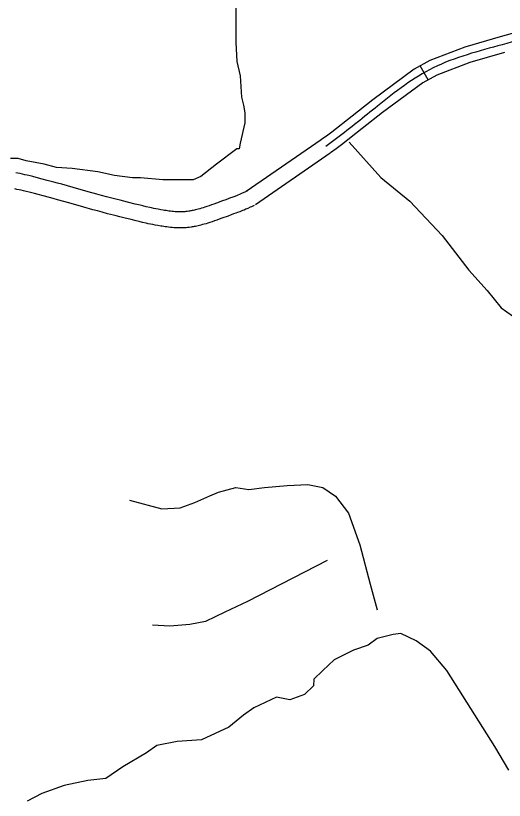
# Model space of a CAD drawing. Extents: x 3146026 to 3183936, y 897894 to 923344.
# Drawn here: x 3155805 to 3156715, y 918701 to 920164 of the extents above; entities that cross this region are included whole.
import ezdxf

# ---------------------------------------------------------------- set-up
doc = ezdxf.new("R2010")
doc.units = 0
for name, color, linetype in [('V-ROAD-CNTR', 7, 'Continuous'), ('V-SITE-VEGE', 7, 'Continuous'), ('V-TOPO-SHOR', 7, 'Continuous')]:
    doc.layers.add(name, color=color, linetype=linetype)

msp = doc.modelspace()

# ---------------------------------------------------------------- linework, layer by layer
at = {"layer": 'V-ROAD-CNTR'}
msp.add_line((3156572.9, 920044.4), (3156558.3, 920070.6), dxfattribs=at)
for points in [[(3156740.6, 920134.1), (3156706.9, 920124.4), (3156641.1, 920105.6), (3156576.2, 920080.5), (3156546.7, 920064.2), (3156469.6, 920007.4), (3156431.4, 919977), (3156393.3, 919947.2), (3156383.4, 919939.7), (3156373.2, 919932.3)], [(3156715.2, 920095.6), (3156650.7, 920077.1), (3156588.9, 920053.3), (3156563, 920038.9), (3156487.8, 919983.5), (3156450, 919953.5), (3156411.6, 919923.4), (3156401.3, 919915.7), (3156391.1, 919908.1)], [(3156373.6, 919932.5), (3156234.1, 919836.1)], [(3156390.7, 919907.9), (3156251.1, 919811.4)], [(3156236.1, 919837.3), (3156233.6, 919836.1), (3156231.4, 919835), (3156229.3, 919834.1), (3156225.2, 919832.3), (3156221.7, 919830.8), (3156218.6, 919829.5), (3156215.9, 919828.4), (3156211, 919826.5), (3156207.3, 919825.1), (3156204.5, 919824.1), (3156200.2, 919822.5), (3156195.8, 919820.9), (3156189.8, 919818.7), (3156178.4, 919814.5), (3156173.5, 919812.8), (3156169, 919811.1), (3156164.7, 919809.6), (3156160.8, 919808.3), (3156157.1, 919807.1), (3156153.7, 919806), (3156150.5, 919805), (3156147.5, 919804.1), (3156144.7, 919803.3), (3156142.1, 919802.6), (3156139.7, 919802), (3156137.5, 919801.5), (3156135.4, 919801), (3156133.4, 919800.6), (3156131.6, 919800.3), (3156129.9, 919800), (3156128.3, 919799.7), (3156126.8, 919799.5), (3156124, 919799.1), (3156121.6, 919798.8), (3156119.5, 919798.6), (3156117.6, 919798.4), (3156116, 919798.3), (3156114.7, 919798.3), (3156112.2, 919798.2), (3156110.4, 919798.2), (3156109.1, 919798.2), (3156107, 919798.3), (3156105, 919798.4), (3156101.8, 919798.6), (3156098.8, 919798.9), (3156095.8, 919799.2), (3156092.8, 919799.5), (3156090, 919799.8), (3156087.3, 919800.2), (3156084.6, 919800.6), (3156082, 919801), (3156079.5, 919801.3), (3156074.6, 919802.2), (3156070, 919803), (3156065.6, 919803.8), (3156061.6, 919804.7), (3156057.7, 919805.5), (3156054.2, 919806.3), (3156047.4, 919807.8), (3156041.4, 919809.2), (3156036.2, 919810.5), (3156027, 919812.8), (3156013.1, 919816.3), (3156006.2, 919818.1), (3155999.2, 919819.8), (3155993.8, 919821.2), (3155983.3, 919823.9), (3155973.6, 919826.5), (3155964.4, 919828.9), (3155955.8, 919831.3), (3155939.8, 919835.7), (3155911.6, 919843.7), (3155890.5, 919849.6), (3155882.5, 919851.8), (3155875.5, 919853.7), (3155863.2, 919857), (3155854, 919859.5), (3155847.1, 919861.3), (3155836.6, 919863.9), (3155831.4, 919865.2), (3155826.1, 919866.5), (3155821.5, 919867.6), (3155817.1, 919868.6), (3155812.8, 919869.5), (3155808.6, 919870.4), (3155804.6, 919871.1)], [(3156249.1, 919810.2), (3156246.4, 919809), (3156243.9, 919807.8), (3156241.5, 919806.7), (3156237.2, 919804.8), (3156233.3, 919803.1), (3156229.9, 919801.7), (3156226.9, 919800.5), (3156221.8, 919798.5), (3156217.8, 919797), (3156214.9, 919795.9), (3156210.5, 919794.3), (3156206, 919792.7), (3156200.1, 919790.5), (3156188.8, 919786.4), (3156183.8, 919784.6), (3156179, 919782.9), (3156174.6, 919781.3), (3156170.4, 919779.8), (3156166.4, 919778.5), (3156162.6, 919777.3), (3156159.1, 919776.2), (3156155.7, 919775.3), (3156152.6, 919774.4), (3156149.6, 919773.6), (3156146.8, 919772.9), (3156144.2, 919772.3), (3156141.7, 919771.7), (3156139.3, 919771.2), (3156137.1, 919770.8), (3156135.1, 919770.4), (3156133.1, 919770.1), (3156131.2, 919769.8), (3156127.8, 919769.3), (3156124.8, 919768.9), (3156122.1, 919768.7), (3156119.8, 919768.5), (3156117.7, 919768.4), (3156115.8, 919768.3), (3156112.7, 919768.2), (3156110.3, 919768.2), (3156108.5, 919768.2), (3156105.8, 919768.3), (3156103.1, 919768.4), (3156099.5, 919768.7), (3156096, 919769), (3156092.6, 919769.3), (3156089.4, 919769.7), (3156086.3, 919770.1), (3156083.2, 919770.5), (3156080.3, 919770.9), (3156077.5, 919771.3), (3156074.7, 919771.7), (3156069.4, 919772.6), (3156064.5, 919773.5), (3156059.8, 919774.4), (3156055.5, 919775.3), (3156051.4, 919776.1), (3156047.6, 919777), (3156040.6, 919778.6), (3156034.4, 919780), (3156029, 919781.3), (3156019.7, 919783.7), (3156005.8, 919787.2), (3155998.8, 919789), (3155991.9, 919790.7), (3155986.4, 919792.1), (3155975.8, 919794.8), (3155965.8, 919797.5), (3155956.6, 919800), (3155947.9, 919802.3), (3155931.7, 919806.8), (3155903.5, 919814.8), (3155882.4, 919820.7), (3155874.5, 919822.9), (3155867.6, 919824.8), (3155855.5, 919828.1), (3155846.4, 919830.5), (3155839.6, 919832.2), (3155829.3, 919834.8), (3155824.2, 919836.1), (3155819.1, 919837.4), (3155814.8, 919838.4), (3155810.7, 919839.3), (3155806.7, 919840.1), (3155802.8, 919840.9)]]:
    msp.add_lwpolyline(points, dxfattribs=at)
msp.add_spline([(3158620.4, 921539), (3158462.4, 921492.4), (3158287.8, 921432.6), (3158056.5, 921342.3), (3157895.1, 921273.2), (3157698.1, 921185.1), (3157525.4, 921073.4), (3157434.3, 920962.9), (3157356.9, 920715.7), (3157414, 920485.5), (3157405.3, 920308.3), (3157383.4, 920271.1), (3157334.7, 920251.1), (3157306.1, 920243.1), (3157140, 920207.4), (3156969, 920172.3), (3156866.6, 920148.6), (3156778.3, 920128.4), (3156711, 920110), (3156582.5, 920066.9), (3156478.7, 919995.5), (3156402.5, 919935.3), (3156382.2, 919920.2)], degree=3, dxfattribs=at)
at = {"layer": 'V-SITE-VEGE'}
msp.add_lwpolyline([(3156214.8, 920179.1), (3156214.7, 920114.3), (3156216.7, 920078.8), (3156222.9, 920051.7), (3156224.9, 920012), (3156229.1, 919997.4), (3156231.1, 919982.8), (3156231.1, 919964), (3156222.7, 919926.4), (3156220.6, 919916), (3156216.4, 919916), (3156178.8, 919886.9), (3156149.5, 919863.9), (3156134.9, 919857.7), (3156078.6, 919857.8), (3156036.8, 919862), (3156022.2, 919862), (3155988.8, 919866.3), (3155957.5, 919872.6), (3155909.5, 919878.9), (3155880.3, 919881.1), (3155857.3, 919887.4), (3155823.9, 919893.7), (3155809.3, 919897.9), (3155794.7, 919897.9)], dxfattribs=at)
at = {"layer": 'V-TOPO-SHOR'}
for points in [[(3156426.1, 919928.4), (3156484.7, 919862.4), (3156538.6, 919818.4), (3156599.3, 919754.4), (3156648.6, 919689.7), (3156682.9, 919651.3), (3156709.1, 919619.5), (3156740.7, 919596.8), (3156832.7, 919536.2), (3156915.3, 919476.8), (3156967.6, 919447.4), (3156992.2, 919434.2)], [(3156016.6, 919260.3), (3156076.5, 919244.2), (3156110.9, 919246.4), (3156138.1, 919256.1), (3156166.5, 919268.8), (3156182.3, 919275.7), (3156214.8, 919284.2), (3156238.6, 919280.5), (3156267.8, 919283.9), (3156310.5, 919287.9), (3156349, 919290), (3156376.9, 919284.1), (3156400.4, 919267.9), (3156424.5, 919236.1), (3156445.9, 919177.3), (3156464.7, 919104), (3156478, 919055.8)], [(3156384.8, 919147.7), (3156236.2, 919071.6), (3156194.1, 919051.9), (3156158.3, 919034.1), (3156129, 919028.6), (3156091.5, 919025.5), (3156059.3, 919027.4)], [(3156723.3, 918756.7), (3156697.4, 918801.1), (3156607.6, 918942.8), (3156577.4, 918978.9), (3156550.8, 918998.3), (3156522.1, 919011.5), (3156507.5, 919009.8), (3156478.2, 919002.3), (3156461.2, 918990.3), (3156433.9, 918980.6), (3156398.1, 918962.8), (3156376.8, 918942.6), (3156359.7, 918926.4), (3156359.4, 918913.9), (3156342.3, 918897.8), (3156315.1, 918888.1), (3156290.2, 918892.9), (3156248.1, 918873.2), (3156229.1, 918859.2), (3156201.4, 918837), (3156150.9, 918813.4), (3156105.1, 918810.4), (3156067.5, 918803.1), (3156048.4, 918789.1), (3156004.1, 918763.2), (3155972.3, 918741.2), (3155938.9, 918737.9), (3155895, 918728.6), (3155853, 918713.1), (3155825.6, 918699.3)]]:
    msp.add_lwpolyline(points, dxfattribs=at)

doc.saveas('drawing.dxf')
